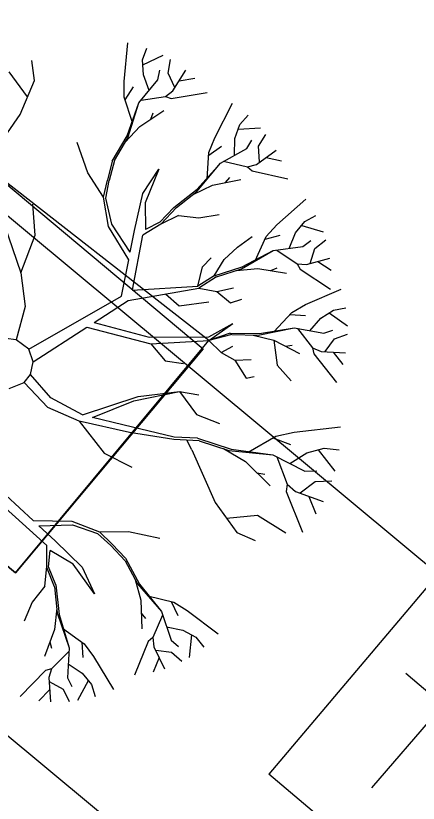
# Model space of a CAD drawing. Extents: x -438233 to -437334, y -1133133 to -1132623.
# Drawn here: x -437516.631 to -437514.567, y -1132721.23 to -1132717.187 of the extents above; entities that cross this region are included whole.
import ezdxf

# ---------------------------------------------------------------- set-up
doc = ezdxf.new("R2010")
doc.units = 0
for name, color, linetype in [('Vrstva 1', 7, 'Continuous'), ('Vrstva 10', 7, 'Continuous'), ('Vrstva 50', 7, 'Continuous')]:
    doc.layers.add(name, color=color, linetype=linetype)

msp = doc.modelspace()

# ---------------------------------------------------------------- linework, layer by layer
at = {"layer": 'Vrstva 1'}
for p, q in [((-437516.075, -1132717.5236), (-437516.0557, -1132717.3259)), ((-437515.9805, -1132717.413), (-437515.9595, -1132717.3525)), ((-437515.9791, -1132717.4393), (-437515.8748, -1132717.3896)), ((-437516.5349, -1132717.5184), (-437516.5482, -1132717.4162)), ((-437515.9766, -1132717.4897), (-437515.9805, -1132717.413)), ((-437515.8492, -1132717.4809), (-437515.8373, -1132717.4106)), ((-437515.9017, -1132717.5149), (-437515.8923, -1132717.4652)), ((-437515.8251, -1132717.5716), (-437515.7586, -1132717.4662)), ((-437516.5709, -1132717.6034), (-437516.6651, -1132717.475)), ((-437515.9469, -1132717.5702), (-437515.9766, -1132717.4897)), ((-437515.8156, -1132717.5541), (-437515.8492, -1132717.4809)), ((-437515.7925, -1132717.5201), (-437515.7134, -1132717.5072)), ((-437516.6091, -1132717.6927), (-437516.5349, -1132717.5184)), ((-437516.0743, -1132717.6045), (-437516.075, -1132717.5236)), ((-437516.0697, -1132717.6181), (-437516.027, -1132717.5513)), ((-437515.9997, -1132717.6335), (-437515.9017, -1132717.5149)), ((-437515.8639, -1132717.6003), (-437515.8251, -1132717.5716)), ((-437515.8335, -1132717.6108), (-437515.649, -1132717.58)), ((-437516.0319, -1132717.7347), (-437516.0743, -1132717.6045)), ((-437516.0599, -1132717.8026), (-437515.9997, -1132717.6335)), ((-437516.0568, -1132717.8134), (-437515.9997, -1132717.6335)), ((-437515.9878, -1132717.6195), (-437515.8639, -1132717.6003)), ((-437515.8639, -1132717.6003), (-437515.8335, -1132717.6108)), ((-437515.9952, -1132717.7543), (-437515.8713, -1132717.6734)), ((-437515.6105, -1132717.8127), (-437515.5195, -1132717.636)), ((-437516.7788, -1132717.9366), (-437516.6091, -1132717.6927)), ((-437515.9385, -1132717.7175), (-437515.9262, -1132717.6853)), ((-437515.4821, -1132717.7452), (-437515.4397, -1132717.6962)), ((-437516.0694, -1132717.8348), (-437515.9952, -1132717.7543)), ((-437515.5069, -1132717.8173), (-437515.4821, -1132717.7452)), ((-437515.4905, -1132717.7693), (-437515.375, -1132717.762)), ((-437515.3855, -1132717.8565), (-437515.348, -1132717.7959)), ((-437516.1359, -1132717.9335), (-437516.0599, -1132717.8026)), ((-437516.1247, -1132717.9293), (-437516.0568, -1132717.8134)), ((-437515.6403, -1132717.888), (-437515.6105, -1132717.8127)), ((-437515.509, -1132717.903), (-437515.5069, -1132717.8173)), ((-437515.4464, -1132717.8687), (-437515.4198, -1132717.8257)), ((-437516.2608, -1132717.9926), (-437516.3161, -1132717.8379)), ((-437515.641, -1132717.902), (-437515.5766, -1132717.8565)), ((-437515.5815, -1132717.9426), (-437515.4464, -1132717.8687)), ((-437515.3963, -1132717.9496), (-437515.2955, -1132717.8764)), ((-437515.3813, -1132717.9373), (-437515.3855, -1132717.8565)), ((-437515.6494, -1132718.0245), (-437515.6403, -1132717.888)), ((-437515.3473, -1132717.9142), (-437515.2689, -1132717.931)), ((-437516.1359, -1132717.9335), (-437516.1614, -1132718.0304)), ((-437516.1247, -1132717.9293), (-437516.1516, -1132718.0329)), ((-437515.7015, -1132718.0882), (-437515.5815, -1132717.9426)), ((-437515.7005, -1132718.077), (-437515.5815, -1132717.9426)), ((-437515.5654, -1132717.9335), (-437515.4429, -1132717.9622)), ((-437515.4429, -1132717.9622), (-437515.3963, -1132717.9496)), ((-437516.1814, -1132718.1183), (-437516.2608, -1132717.9926)), ((-437515.9798, -1132718.0994), (-437515.8979, -1132717.9734)), ((-437515.8979, -1132717.9734), (-437515.9682, -1132718.147)), ((-437515.4429, -1132717.9622), (-437515.4187, -1132717.9825)), ((-437515.4187, -1132717.9825), (-437515.2364, -1132718.0231)), ((-437516.1814, -1132718.1183), (-437516.1614, -1132718.0304)), ((-437516.1684, -1132718.1232), (-437516.1516, -1132718.0329)), ((-437515.6221, -1132718.0567), (-437515.4772, -1132718.0269)), ((-437515.5556, -1132718.0427), (-437515.5325, -1132718.0175)), ((-437515.8198, -1132718.1704), (-437515.7005, -1132718.077)), ((-437515.7215, -1132718.1036), (-437515.6221, -1132718.0567)), ((-437516.1548, -1132718.2684), (-437516.1814, -1132718.1183)), ((-437516.0225, -1132718.2891), (-437515.9798, -1132718.0994)), ((-437515.8072, -1132718.1711), (-437515.7015, -1132718.0882)), ((-437516.5314, -1132718.3125), (-437516.5443, -1132718.1536)), ((-437516.1383, -1132718.2558), (-437516.1684, -1132718.1232)), ((-437515.9682, -1132718.147), (-437515.9658, -1132718.2845)), ((-437515.2917, -1132718.2607), (-437515.144, -1132718.1274)), ((-437515.8198, -1132718.1704), (-437515.8916, -1132718.2467)), ((-437515.8072, -1132718.1711), (-437515.887, -1132718.2558)), ((-437515.7971, -1132718.2121), (-437515.887, -1132718.2558)), ((-437515.7971, -1132718.2121), (-437515.6921, -1132718.2233)), ((-437515.6921, -1132718.2233), (-437515.5878, -1132718.2068)), ((-437515.1478, -1132718.2429), (-437515.0911, -1132718.2124)), ((-437516.6906, -1132718.2558), (-437516.6059, -1132718.5064)), ((-437516.0519, -1132718.4396), (-437516.1548, -1132718.2684)), ((-437516.0442, -1132718.4011), (-437516.1383, -1132718.2558)), ((-437515.887, -1132718.2558), (-437515.9791, -1132718.3129)), ((-437515.8916, -1132718.2467), (-437515.9658, -1132718.2845)), ((-437515.3459, -1132718.3206), (-437515.2917, -1132718.2607)), ((-437515.1965, -1132718.3017), (-437515.1478, -1132718.2429)), ((-437515.1643, -1132718.2628), (-437515.0537, -1132718.2964)), ((-437516.6059, -1132718.5064), (-437516.5314, -1132718.3125)), ((-437516.0442, -1132718.4011), (-437516.0225, -1132718.2891)), ((-437516.0326, -1132718.5946), (-437515.9791, -1132718.3129)), ((-437515.4933, -1132718.3748), (-437515.4177, -1132718.3199)), ((-437515.4026, -1132718.4452), (-437515.3459, -1132718.3206)), ((-437515.3519, -1132718.3335), (-437515.2749, -1132718.3136)), ((-437515.2287, -1132718.3808), (-437515.1965, -1132718.3017)), ((-437515.158, -1132718.371), (-437515.1174, -1132718.3402)), ((-437515.0964, -1132718.3811), (-437515.04, -1132718.3377)), ((-437515.5629, -1132718.4385), (-437515.4933, -1132718.3748)), ((-437515.474, -1132718.4865), (-437515.3106, -1132718.392)), ((-437515.4691, -1132718.4763), (-437515.3106, -1132718.392)), ((-437515.3106, -1132718.392), (-437515.158, -1132718.371)), ((-437515.292, -1132718.3895), (-437515.1877, -1132718.4595)), ((-437515.1212, -1132718.4581), (-437515.0964, -1132718.3811)), ((-437516.0883, -1132718.6265), (-437516.0519, -1132718.4396)), ((-437515.6728, -1132718.476), (-437515.6284, -1132718.4287)), ((-437515.6137, -1132718.5215), (-437515.5629, -1132718.4385)), ((-437515.1398, -1132718.4644), (-437515.0197, -1132718.4319)), ((-437515.6977, -1132718.5757), (-437515.6728, -1132718.476)), ((-437515.6137, -1132718.5215), (-437515.4691, -1132718.4763)), ((-437515.3221, -1132718.4952), (-437515.291, -1132718.4802)), ((-437515.1877, -1132718.4595), (-437515.172, -1132718.4875)), ((-437515.1877, -1132718.4595), (-437515.1398, -1132718.4644)), ((-437515.0813, -1132718.4487), (-437515.0138, -1132718.4921)), ((-437516.6059, -1132718.5064), (-437516.5821, -1132718.68)), ((-437515.6137, -1132718.5215), (-437515.6977, -1132718.5757)), ((-437515.6021, -1132718.5264), (-437515.474, -1132718.4865)), ((-437515.4985, -1132718.4938), (-437515.3886, -1132718.4844)), ((-437515.3886, -1132718.4844), (-437515.2427, -1132718.5082)), ((-437515.172, -1132718.4875), (-437515.0159, -1132718.5897)), ((-437515.6021, -1132718.5264), (-437515.6924, -1132718.5845)), ((-437516.055, -1132718.6482), (-437515.6924, -1132718.5845)), ((-437516.0337, -1132718.595), (-437515.6977, -1132718.5757)), ((-437515.6924, -1132718.5845), (-437515.6004, -1132718.603)), ((-437515.6004, -1132718.603), (-437515.5146, -1132718.5841)), ((-437515.6004, -1132718.603), (-437515.53, -1132718.6608)), ((-437515.1443, -1132718.6695), (-437514.962, -1132718.5901)), ((-437516.5643, -1132718.8991), (-437516.0883, -1132718.6265)), ((-437515.8639, -1132718.6146), (-437515.7932, -1132718.6751)), ((-437515.53, -1132718.6608), (-437515.4709, -1132718.6412)), ((-437516.5821, -1132718.68), (-437516.6294, -1132718.8501)), ((-437516.2286, -1132718.7609), (-437516.055, -1132718.6482)), ((-437515.7932, -1132718.6751), (-437515.641, -1132718.6552)), ((-437515.2147, -1132718.7098), (-437515.1443, -1132718.6695)), ((-437515.3074, -1132718.8102), (-437515.2147, -1132718.7098)), ((-437515.2241, -1132718.7199), (-437515.145, -1132718.7252)), ((-437515.0666, -1132718.7388), (-437515.0019, -1132718.6979)), ((-437515.0236, -1132718.7119), (-437514.9294, -1132718.7791)), ((-437515.0019, -1132718.6979), (-437514.9382, -1132718.687)), ((-437516.2286, -1132718.7609), (-437515.9462, -1132718.8375)), ((-437515.1223, -1132718.8039), (-437515.0666, -1132718.7388)), ((-437516.5419, -1132718.9642), (-437516.2668, -1132718.7857)), ((-437516.2668, -1132718.7857), (-437515.9381, -1132718.8711)), ((-437515.6406, -1132718.8344), (-437515.5171, -1132718.7672)), ((-437515.6406, -1132718.8533), (-437515.5171, -1132718.7672)), ((-437515.3883, -1132718.8267), (-437515.2035, -1132718.7889)), ((-437515.3806, -1132718.8186), (-437515.2035, -1132718.7889)), ((-437515.2035, -1132718.7889), (-437515.0516, -1132718.8169)), ((-437515.1853, -1132718.7924), (-437515.1083, -1132718.8914)), ((-437515.0516, -1132718.8169), (-437515.004, -1132718.8004)), ((-437516.6294, -1132718.8501), (-437516.6815, -1132718.8438)), ((-437515.9462, -1132718.8375), (-437515.6406, -1132718.8344)), ((-437515.5318, -1132718.8158), (-437515.6406, -1132718.8533)), ((-437515.5223, -1132718.8239), (-437515.6406, -1132718.8533)), ((-437515.5318, -1132718.8158), (-437515.3806, -1132718.8186)), ((-437515.5223, -1132718.8239), (-437515.3883, -1132718.8267)), ((-437515.4135, -1132718.826), (-437515.3067, -1132718.8519)), ((-437515.0449, -1132718.911), (-437514.997, -1132718.8456)), ((-437514.997, -1132718.8456), (-437514.9298, -1132718.8221)), ((-437516.5643, -1132718.8991), (-437516.6294, -1132718.8501)), ((-437515.9381, -1132718.8711), (-437515.6406, -1132718.8533)), ((-437515.9381, -1132718.8711), (-437515.8643, -1132718.9583)), ((-437515.6406, -1132718.8533), (-437515.5773, -1132718.9159)), ((-437515.5773, -1132718.9159), (-437515.5185, -1132718.883)), ((-437515.3067, -1132718.8519), (-437515.2903, -1132718.9807)), ((-437515.3067, -1132718.8519), (-437515.1758, -1132718.9201)), ((-437515.2469, -1132718.8834), (-437515.2126, -1132718.8781)), ((-437516.5419, -1132718.9642), (-437516.5643, -1132718.8991)), ((-437515.5773, -1132718.9159), (-437515.5073, -1132718.9544)), ((-437515.1083, -1132718.8914), (-437515.1023, -1132718.9229)), ((-437515.1083, -1132718.8914), (-437515.0642, -1132718.911)), ((-437515.1023, -1132718.9229), (-437514.9858, -1132719.0692)), ((-437515.0642, -1132718.911), (-437514.9403, -1132718.918)), ((-437515.0036, -1132718.9145), (-437514.9536, -1132718.9772)), ((-437516.5552, -1132719.029), (-437516.5419, -1132718.9642)), ((-437515.8643, -1132718.9583), (-437515.7705, -1132718.9716)), ((-437515.5073, -1132718.9544), (-437515.424, -1132718.9516)), ((-437515.5073, -1132718.9544), (-437515.4495, -1132719.0472)), ((-437515.2903, -1132718.9807), (-437515.2178, -1132719.0615)), ((-437516.5874, -1132719.0703), (-437516.5552, -1132719.029)), ((-437516.4519, -1132719.148), (-437516.5552, -1132719.029)), ((-437515.4495, -1132719.0472), (-437515.4089, -1132719.0395)), ((-437516.6644, -1132719.1007), (-437516.5874, -1132719.0703)), ((-437516.4663, -1132719.1987), (-437516.5874, -1132719.0703)), ((-437516.0249, -1132719.1634), (-437515.7911, -1132719.1154)), ((-437516.0039, -1132719.142), (-437515.7911, -1132719.1154)), ((-437515.7911, -1132719.1154), (-437515.7036, -1132719.2334)), ((-437515.7911, -1132719.1154), (-437515.6928, -1132719.1333)), ((-437516.2881, -1132719.2362), (-437516.4519, -1132719.148)), ((-437516.2881, -1132719.2362), (-437516.0039, -1132719.142)), ((-437516.2377, -1132719.2488), (-437516.0249, -1132719.1634)), ((-437513.7208, -1132719.1704), (-437515.3327, -1132721.0813)), ((-437516.3053, -1132719.2684), (-437516.4663, -1132719.1987)), ((-437516.082, -1132719.2866), (-437516.2377, -1132719.2488)), ((-437515.7036, -1132719.2334), (-437515.5867, -1132719.2803)), ((-437516.3053, -1132719.2684), (-437516.1782, -1132719.4325)), ((-437516.047, -1132719.3254), (-437516.3053, -1132719.2684)), ((-437515.8188, -1132719.3506), (-437516.082, -1132719.2866)), ((-437515.8195, -1132719.3629), (-437516.047, -1132719.3254)), ((-437515.2973, -1132719.3454), (-437515.2028, -1132719.3244)), ((-437515.2028, -1132719.3244), (-437514.9655, -1132719.2964)), ((-437515.6907, -1132719.3685), (-437515.8195, -1132719.3629)), ((-437515.6987, -1132719.3559), (-437515.8188, -1132719.3506)), ((-437515.7285, -1132719.415), (-437515.7533, -1132719.3657)), ((-437515.6987, -1132719.3559), (-437515.5258, -1132719.4122)), ((-437515.6907, -1132719.3685), (-437515.5374, -1132719.4185)), ((-437515.439, -1132719.4276), (-437515.2973, -1132719.3454)), ((-437515.312, -1132719.3538), (-437515.2227, -1132719.3874)), ((-437515.5664, -1132719.4091), (-437515.453, -1132719.4759)), ((-437515.5258, -1132719.4122), (-437515.3123, -1132719.4402)), ((-437515.1377, -1132719.4308), (-437515.0488, -1132719.4066)), ((-437515.0488, -1132719.4066), (-437514.9725, -1132719.4161)), ((-437516.1782, -1132719.4325), (-437516.0351, -1132719.5036)), ((-437515.7285, -1132719.415), (-437515.6077, -1132719.6863)), ((-437515.5374, -1132719.4185), (-437515.3123, -1132719.4402)), ((-437515.3123, -1132719.4402), (-437515.1482, -1132719.5253)), ((-437515.2927, -1132719.4504), (-437515.2388, -1132719.5914)), ((-437515.2245, -1132719.4854), (-437515.1377, -1132719.4308)), ((-437515.0792, -1132719.415), (-437514.9945, -1132719.5249)), ((-437515.453, -1132719.4759), (-437515.3263, -1132719.6005)), ((-437515.3949, -1132719.533), (-437515.3543, -1132719.5396)), ((-437515.1482, -1132719.5253), (-437515.0876, -1132719.5232)), ((-437515.0953, -1132719.5778), (-437515.0099, -1132719.5743)), ((-437515.2388, -1132719.5914), (-437515.2434, -1132719.6296)), ((-437515.2388, -1132719.5914), (-437515.1954, -1132719.6292)), ((-437515.173, -1132719.6362), (-437515.0953, -1132719.5778)), ((-437516.6826, -1132719.6488), (-437516.5426, -1132719.778)), ((-437515.2434, -1132719.6296), (-437515.1608, -1132719.8382)), ((-437515.1954, -1132719.6292), (-437515.0551, -1132719.6807)), ((-437515.1272, -1132719.6544), (-437515.0915, -1132719.7437)), ((-437514.8052, -1132721.1509), (-437513.5016, -1132719.6342)), ((-437515.6077, -1132719.6863), (-437515.4964, -1132719.8403)), ((-437516.6847, -1132719.7136), (-437516.4726, -1132719.9068)), ((-437515.5507, -1132719.7654), (-437515.3918, -1132719.751)), ((-437515.3918, -1132719.751), (-437515.2465, -1132719.841)), ((-437516.5426, -1132719.778), (-437516.3427, -1132719.7808)), ((-437516.5135, -1132719.8049), (-437516.3403, -1132719.8007)), ((-437516.5135, -1132719.8049), (-437516.4295, -1132719.8823)), ((-437516.3427, -1132719.7808), (-437516.201, -1132719.8368)), ((-437516.3403, -1132719.8007), (-437516.2118, -1132719.8455)), ((-437516.2118, -1132719.8455), (-437516.1443, -1132719.9068)), ((-437516.201, -1132719.8368), (-437516.0526, -1132719.835)), ((-437516.201, -1132719.8368), (-437516.1369, -1132719.8998)), ((-437516.0526, -1132719.835), (-437515.8916, -1132719.8693)), ((-437515.4964, -1132719.8403), (-437515.4023, -1132719.8816)), ((-437516.4295, -1132719.8823), (-437516.2909, -1132720.0184)), ((-437516.4722, -1132720.0146), (-437516.4726, -1132719.9068)), ((-437516.4624, -1132720.016), (-437516.4554, -1132719.9327)), ((-437516.3375, -1132720.003), (-437516.4554, -1132719.9327)), ((-437516.0701, -1132719.9845), (-437516.1443, -1132719.9068)), ((-437516.1369, -1132719.8998), (-437516.0676, -1132719.9722)), ((-437516.0676, -1132719.9722), (-437515.9962, -1132720.1056)), ((-437516.4824, -1132720.1147), (-437516.4722, -1132720.0146)), ((-437516.432, -1132720.1192), (-437516.4719, -1132720.0198)), ((-437516.4253, -1132720.1091), (-437516.4624, -1132720.016)), ((-437516.2265, -1132720.1542), (-437516.3375, -1132720.003)), ((-437516.2909, -1132720.0184), (-437516.2265, -1132720.1542)), ((-437516.0701, -1132719.9845), (-437516.0067, -1132720.1028)), ((-437516.0186, -1132720.0804), (-437515.9892, -1132720.1864)), ((-437516.4824, -1132720.1147), (-437516.5475, -1132720.198)), ((-437516.432, -1132720.1192), (-437516.418, -1132720.2529)), ((-437516.4253, -1132720.1091), (-437516.4092, -1132720.2599)), ((-437516.0067, -1132720.1028), (-437515.8839, -1132720.2459)), ((-437515.9962, -1132720.1056), (-437515.8839, -1132720.2459)), ((-437515.9532, -1132720.1654), (-437515.8202, -1132720.1976)), ((-437516.5475, -1132720.198), (-437516.5884, -1132720.2953)), ((-437515.9892, -1132720.1864), (-437515.985, -1132720.3345)), ((-437515.8338, -1132720.1941), (-437515.7995, -1132720.2662)), ((-437515.8202, -1132720.1976), (-437515.7512, -1132720.2396)), ((-437516.4208, -1132720.2277), (-437516.433, -1132720.3369)), ((-437516.418, -1132720.2529), (-437516.3578, -1132720.4318)), ((-437516.4092, -1132720.2599), (-437516.3578, -1132720.4318)), ((-437515.9871, -1132720.254), (-437515.9665, -1132720.2816)), ((-437515.8839, -1132720.2459), (-437515.8345, -1132720.3922)), ((-437515.7512, -1132720.2396), (-437515.593, -1132720.36)), ((-437515.8779, -1132720.2634), (-437515.9273, -1132720.3793)), ((-437516.433, -1132720.3369), (-437516.4845, -1132720.4755)), ((-437516.3917, -1132720.331), (-437516.2804, -1132720.4108)), ((-437515.8576, -1132720.3243), (-437515.7736, -1132720.3411)), ((-437515.7736, -1132720.3411), (-437515.7068, -1132720.3779)), ((-437515.9273, -1132720.3793), (-437515.9518, -1132720.3996)), ((-437515.9273, -1132720.3793), (-437515.9231, -1132720.4269)), ((-437515.7292, -1132720.3656), (-437515.7418, -1132720.4808)), ((-437515.7068, -1132720.3779), (-437515.6658, -1132720.4279)), ((-437516.4565, -1132720.4003), (-437516.4474, -1132720.4335)), ((-437516.292, -1132720.4027), (-437516.2871, -1132720.4818)), ((-437516.2804, -1132720.4108), (-437516.2321, -1132720.4755)), ((-437515.9518, -1132720.3996), (-437516.0225, -1132720.5725)), ((-437515.8345, -1132720.3922), (-437515.7971, -1132720.4258)), ((-437516.3585, -1132720.45), (-437516.4474, -1132720.5389)), ((-437516.3578, -1132720.4318), (-437516.3665, -1132720.5854)), ((-437515.9231, -1132720.4269), (-437515.8685, -1132720.5389)), ((-437515.9133, -1132720.4444), (-437515.8328, -1132720.4542)), ((-437515.8328, -1132720.4542), (-437515.7796, -1132720.5011)), ((-437516.2321, -1132720.4755), (-437516.1303, -1132720.6463)), ((-437515.8961, -1132720.4815), (-437515.9266, -1132720.5564)), ((-437516.4474, -1132720.5389), (-437516.4782, -1132720.549)), ((-437516.4474, -1132720.5389), (-437516.4617, -1132720.5847)), ((-437516.3623, -1132720.514), (-437516.2909, -1132720.5613)), ((-437516.4782, -1132720.549), (-437516.6084, -1132720.6824)), ((-437516.4617, -1132720.5847), (-437516.453, -1132720.709)), ((-437516.3665, -1132720.5854), (-437516.3441, -1132720.6309)), ((-437516.2909, -1132720.5613), (-437516.2426, -1132720.6204)), ((-437514.2505, -1132720.889), (-437514.6297, -1132720.5631)), ((-437516.4593, -1132720.6043), (-437516.3882, -1132720.6435)), ((-437516.2591, -1132720.6005), (-437516.3137, -1132720.7023)), ((-437516.2426, -1132720.6204), (-437516.2237, -1132720.682)), ((-437516.4572, -1132720.6456), (-437516.5132, -1132720.7034)), ((-437516.3882, -1132720.6435), (-437516.3564, -1132720.7076)), ((-437510.7642, -1132724.935), (-437515.3327, -1132721.0813))]:
    msp.add_line(p, q, dxfattribs=at)
msp.add_lwpolyline([(-437516.8198, -1132717.9335), (-437515.6696, -1132718.8963), (-437516.6324, -1132720.0465), (-437517.7826, -1132719.0837), (-437516.8198, -1132717.9335)], dxfattribs=at)
msp.add_arc((-437493.6426, -1132692.5993), 27.66, 199.50454, 254.36014, dxfattribs=at)
at = {"layer": 'Vrstva 10'}
for points in [[(-437526.8818, -1132709.7093), (-437510.8358, -1132723.0743)], [(-437528.4328, -1132711.0853), (-437512.0808, -1132724.7073)]]:
    msp.add_lwpolyline(points, dxfattribs=at)
at = {"layer": 'Vrstva 50'}
msp.add_lwpolyline([(-437507.9614, -1132716.2715), (-437505.0641, -1132717.8148), (-437502.6324, -1132718.7887), (-437501.0994, -1132719.2352), (-437500.4801, -1132719.6328), (-437500.2448, -1132720.228), (-437500.4667, -1132720.9711), (-437508.0543, -1132730.0085), (-437508.4616, -1132726.8933), (-437507.41, -1132725.7417), (-437508.6489, -1132724.7803), (-437509.4781, -1132725.9303), (-437508.4616, -1132726.8933), (-437508.0602, -1132730.093), (-437517.4853, -1132722.2019), (-437517.7826, -1132719.0837), (-437516.6324, -1132720.0465), (-437515.6406, -1132718.8533), (-437516.8198, -1132717.9335), (-437517.7826, -1132719.0837), (-437517.4853, -1132722.2019), (-437527.2576, -1132713.988)], dxfattribs=at)

doc.saveas('drawing.dxf')
